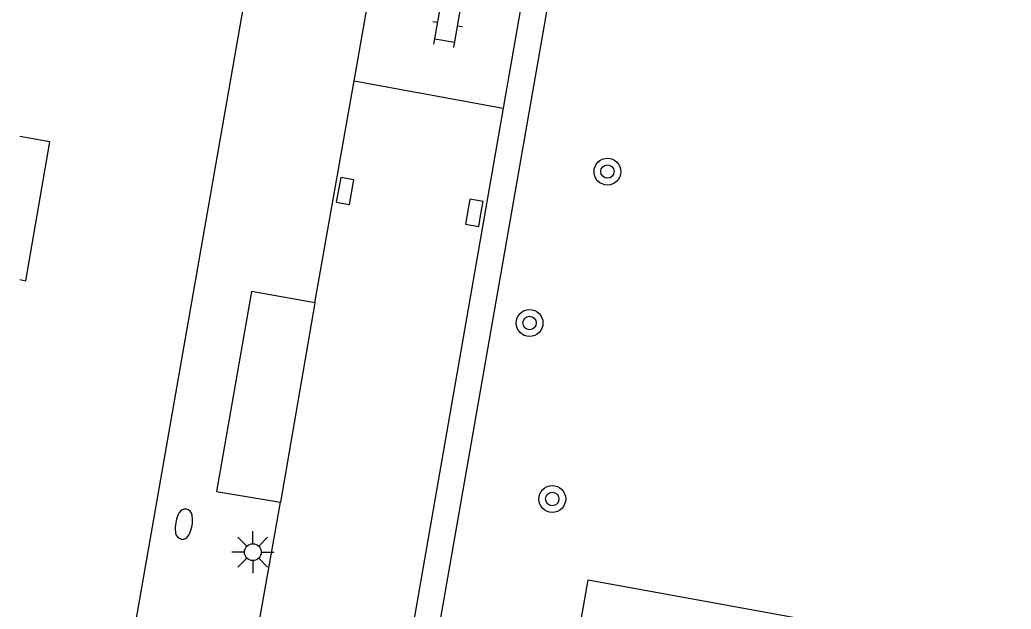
# Model space of a CAD drawing. Extents: x 128000 to 131008, y 398996 to 402500.
# Drawn here: x 128000 to 128029.51, y 400388.59 to 400406.13 of the extents above; entities that cross this region are included whole.
import ezdxf

# ---------------------------------------------------------------- set-up
doc = ezdxf.new("R2010")
doc.units = 0
for name, color, linetype in [('gg-afsc-hekwerk', 7, 'Continuous'), ('gg-bbg-hoofdgebouw', 7, 'Continuous'), ('gg-knt-verharding', 7, 'Continuous'), ('gg-knt-verharding nz', 7, 'Continuous'), ('gt-symb-boom', 7, 'Continuous'), ('gt-symb-brandkraan', 7, 'Continuous'), ('gt-symb-klinker verharding', 7, 'Continuous'), ('gt-symb-kolk', 7, 'Continuous'), ('gt-symb-lichtmast', 7, 'Continuous')]:
    doc.layers.add(name, color=color, linetype=linetype)

# ---------------------------------------------------------------- blocks, each defined once
blk = doc.blocks.new('gt0-LMAST')
at = {"layer": 'gt-symb-lichtmast'}
for p, q in [((-0.005, 0.246), (-0.005, 0.621)), ((-0.182, 0.173), (-0.447, 0.438)), ((0.172, 0.173), (0.437, 0.438)), ((-0.255, -0.004), (-0.63, -0.004)), ((-0.182, -0.181), (-0.447, -0.446)), ((-0.005, -0.254), (-0.005, -0.629)), ((0.437, -0.446), (0.172, -0.181)), ((0.245, -0.004), (0.62, -0.004))]:
    blk.add_line(p, q, dxfattribs=at)
blk.add_circle((-0.005, -0.004), 0.25, dxfattribs=at)
blk = doc.blocks.new('gt0-BR')
at = {"layer": 'gt-symb-brandkraan'}
for centre, radius, start, end in [((-0.244, 0), 0.206, 107.5669, 252.4331), ((0.599, -2.664), 3, 106.892, 107.5669), ((0, -0.691), 0.938, 73.108, 106.892), ((-0.599, -2.664), 3, 72.4331, 73.108), ((0.244, 0), 0.206, 287.567, 72.4331), ((0.599, 2.664), 3, 252.4331, 253.108), ((0, 0.691), 0.938, 253.108, 286.8921), ((-0.599, 2.664), 3, 286.8921, 287.567)]:
    blk.add_arc(centre, radius, start, end, dxfattribs=at)
blk = doc.blocks.new('gt0-BOOM')
at = {"layer": 'gt-symb-boom'}
for radius in [0.4, 0.2]:
    blk.add_circle((0, 0), radius, dxfattribs=at)
blk = doc.blocks.new('gt0-KOLK')
at = {"layer": 'gt-symb-kolk'}
blk.add_lwpolyline([(0, 0), (0.375, 0), (0.375, 0.4), (-0.375, 0.4), (-0.375, 0), (0, 0)], dxfattribs=at)
blk = doc.blocks.new('gt0-KL1')
at = {"layer": 'gt-symb-klinker verharding'}
for p, q in [((-1.15, 0.3), (1.15, 0.3)), ((-1, -0.3), (-1, 0.3)), ((-0.5, 0.3), (-0.5, 0.45)), ((0, -0.3), (0, 0.3)), ((0.5, 0.3), (0.5, 0.45)), ((1, -0.3), (1, 0.3)), ((-1.15, -0.3), (1.15, -0.3)), ((-0.5, -0.45), (-0.5, -0.3)), ((0.5, -0.45), (0.5, -0.3))]:
    blk.add_line(p, q, dxfattribs=at)

msp = doc.modelspace()

# ---------------------------------------------------------------- linework, layer by layer
at = {"layer": 'gg-afsc-hekwerk'}
msp.add_lwpolyline([(128013.258, 400367.956), (128013.159, 400367.974), (128016.913, 400389.466), (128029.507, 400387.17), (128025.754, 400365.725), (128025.67, 400365.74)], dxfattribs=at)
at = {"layer": 'gg-bbg-hoofdgebouw'}
msp.add_lwpolyline([(128000, 400398.398), (128000.183, 400398.366), (128000.898, 400402.502), (128000, 400402.659)], dxfattribs=at)
at = {"layer": 'gg-knt-verharding'}
for p, q in [((128000, 400368.484), (128016.035, 400460.092)), ((128009.947, 400404.315), (128010.815, 400409.25)), ((128015.251, 400408.475), (128014.384, 400403.503)), ((128008.785, 400397.712), (128009.947, 400404.315)), ((128009.947, 400404.315), (128014.384, 400403.503)), ((128014.384, 400403.503), (128007.136, 400361.919)), ((128005.738, 400380.312), (128007.757, 400391.769))]:
    msp.add_line(p, q, dxfattribs=at)
for points in [[(128008.424, 400364.837), (128024.816, 400458.576), (128025.151, 400460.38)], [(128008.785, 400397.712), (128006.898, 400398.046), (128005.855, 400392.094), (128007.757, 400391.769)]]:
    msp.add_lwpolyline(points, dxfattribs=at)
at = {"layer": 'gg-knt-verharding nz'}
msp.add_line((128008.785, 400397.712), (128007.757, 400391.769), dxfattribs=at)

# ---------------------------------------------------------------- block references
at = {"layer": 'gt-symb-boom'}
for p in [(128017.491, 400401.616), (128015.172, 400397.108), (128015.848, 400391.867)]:
    msp.add_blockref('gt0-BOOM', p, dxfattribs=at)
at = {"layer": 'gt-symb-brandkraan', "rotation": 79.92566726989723}
msp.add_blockref('gt0-BR', (128004.882, 400391.12), dxfattribs=at)
at = {"layer": 'gt-symb-klinker verharding', "rotation": 80.03848340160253}
msp.add_blockref('gt0-KL1', (128012.819, 400406.493), dxfattribs=at)
at = {"layer": 'gt-symb-kolk'}
for p, rotation in [((128009.485, 400401.074), -100.0743327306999), ((128013.723, 400400.353), 79.92566726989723)]:
    msp.add_blockref('gt0-KOLK', p, dxfattribs=dict(at, rotation=rotation))
at = {"layer": 'gt-symb-lichtmast'}
msp.add_blockref('gt0-LMAST', (128006.939, 400390.289), dxfattribs=at)

doc.saveas('drawing.dxf')
